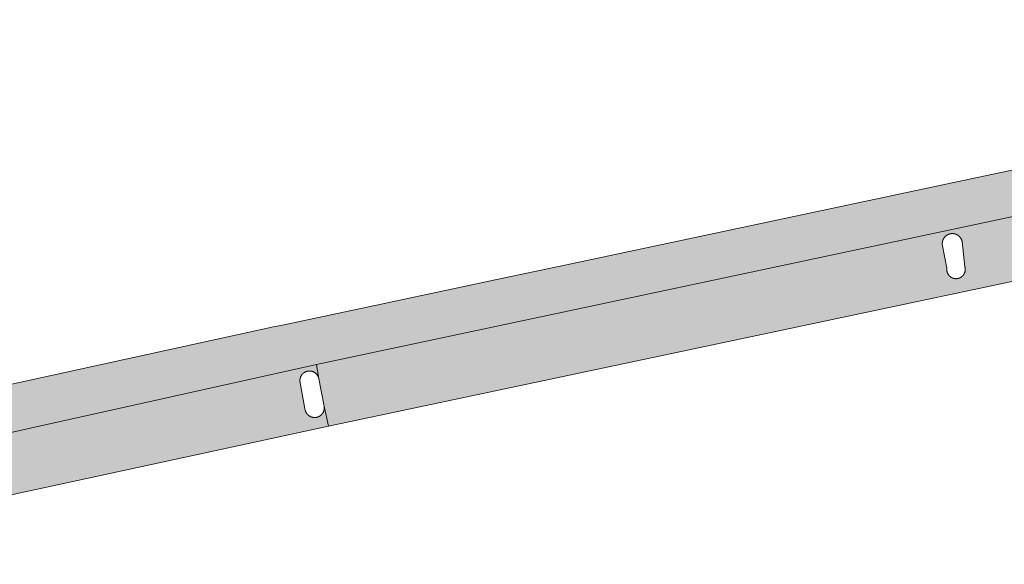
# Model space of a CAD drawing. Extents: x 97094 to 109644, y 463509 to 471969.
# Tile 356 of 362: x 106704 to 106741, y 471089 to 471109. Entities that reach past the tile are written whole.
import ezdxf

# ---------------------------------------------------------------- set-up
doc = ezdxf.new("R2010")
doc.units = 0
doc.layers.add('109 Onkruidbestrijding elementen', color=6, linetype='Continuous', lineweight=20, true_color=0xff00ff)

msp = doc.modelspace()

# ---------------------------------------------------------------- hatches: boundary and pattern name
at = {"layer": '109 Onkruidbestrijding elementen', "true_color": 0xff00ff}
for points in [[(106714.209, 471097.737), (106713.873, 471097.666), (106704.261, 471095.562), (106680.305, 471090.394), (106680.581, 471088.734), (106699.303, 471092.66), (106715.496, 471096.255), (106768.678, 471107.552), (106768.306, 471109.232), (106768.23, 471109.216), (106758.459, 471107.14), (106758.357, 471107.118), (106756.816, 471106.791), (106756.728, 471106.772), (106738.817, 471102.966), (106737.282, 471102.64), (106724.662, 471099.959), (106722.622, 471099.525), (106718.097, 471098.564), (106714.209, 471097.737)], [(106715.071, 471094.529), (106714.877, 471095.565), (106714.876, 471095.571), (106714.874, 471095.577), (106714.873, 471095.582), (106714.872, 471095.588), (106714.871, 471095.594), (106714.87, 471095.6), (106714.87, 471095.606), (106714.869, 471095.612), (106714.868, 471095.618), (106714.868, 471095.624), (106714.868, 471095.629), (106714.867, 471095.635), (106714.867, 471095.641), (106714.867, 471095.647), (106714.867, 471095.653), (106714.867, 471095.659), (106714.867, 471095.665), (106714.868, 471095.671), (106714.868, 471095.677), (106714.869, 471095.683), (106714.869, 471095.689), (106714.87, 471095.694), (106714.871, 471095.7), (106714.872, 471095.706), (106714.873, 471095.712), (106714.874, 471095.718), (106714.875, 471095.724), (106714.876, 471095.729), (106714.878, 471095.735), (106714.879, 471095.741), (106714.881, 471095.747), (106714.882, 471095.752), (106714.884, 471095.758), (106714.886, 471095.764), (106714.888, 471095.769), (106714.89, 471095.775), (106714.892, 471095.78), (106714.894, 471095.786), (106714.897, 471095.791), (106714.899, 471095.797), (106714.901, 471095.802), (106714.904, 471095.808), (106714.907, 471095.813), (106714.909, 471095.818), (106714.912, 471095.823), (106714.915, 471095.828), (106714.918, 471095.834), (106714.921, 471095.839), (106714.924, 471095.844), (106714.928, 471095.849), (106714.931, 471095.853), (106714.934, 471095.858), (106714.938, 471095.863), (106714.941, 471095.868), (106714.945, 471095.873), (106714.949, 471095.877), (106714.953, 471095.882), (106714.956, 471095.886), (106714.96, 471095.891), (106714.964, 471095.895), (106714.968, 471095.899), (106714.973, 471095.903), (106714.977, 471095.908), (106714.981, 471095.912), (106714.986, 471095.916), (106714.99, 471095.92), (106714.994, 471095.924), (106714.999, 471095.927), (106715.004, 471095.931), (106715.008, 471095.935), (106715.013, 471095.938), (106715.018, 471095.942), (106715.023, 471095.945), (106715.028, 471095.948), (106715.033, 471095.952), (106715.038, 471095.955), (106715.043, 471095.958), (106715.048, 471095.961), (106715.053, 471095.964), (106715.058, 471095.967), (106715.063, 471095.969), (106715.069, 471095.972), (106715.074, 471095.975), (106715.079, 471095.977), (106715.085, 471095.979), (106715.09, 471095.982), (106715.096, 471095.984), (106715.101, 471095.986), (106715.107, 471095.988), (106715.112, 471095.99), (106715.118, 471095.992), (106715.124, 471095.994), (106715.129, 471095.995), (106715.135, 471095.997), (106715.141, 471095.998), (106715.147, 471096), (106715.152, 471096.001), (106715.158, 471096.002), (106715.164, 471096.003), (106715.17, 471096.004), (106715.176, 471096.005), (106715.182, 471096.006), (106715.188, 471096.007), (106715.193, 471096.007), (106715.199, 471096.008), (106715.205, 471096.008), (106715.211, 471096.008), (106715.217, 471096.009), (106715.223, 471096.009), (106715.229, 471096.009), (106715.235, 471096.009), (106715.241, 471096.009), (106715.247, 471096.008), (106715.253, 471096.008), (106715.259, 471096.007), (106715.264, 471096.007), (106715.27, 471096.006), (106715.276, 471096.005), (106715.282, 471096.005), (106715.288, 471096.004), (106715.294, 471096.003), (106715.3, 471096.001), (106715.305, 471096), (106715.311, 471095.999), (106715.317, 471095.997), (106715.323, 471095.996), (106715.328, 471095.994), (106715.334, 471095.993), (106715.34, 471095.991), (106715.345, 471095.989), (106715.351, 471095.987), (106715.356, 471095.985), (106715.362, 471095.983), (106715.367, 471095.98), (106715.373, 471095.978), (106715.378, 471095.976), (106715.384, 471095.973), (106715.389, 471095.97), (106715.394, 471095.968), (106715.399, 471095.965), (106715.405, 471095.962), (106715.41, 471095.959), (106715.415, 471095.956), (106715.42, 471095.953), (106715.425, 471095.95), (106715.43, 471095.946), (106715.435, 471095.943), (106715.439, 471095.94), (106715.444, 471095.936), (106715.449, 471095.932), (106715.454, 471095.929), (106715.458, 471095.925), (106715.463, 471095.921), (106715.467, 471095.917), (106715.471, 471095.913), (106715.476, 471095.909), (106715.48, 471095.905), (106715.484, 471095.901), (106715.488, 471095.897), (106715.492, 471095.892), (106715.496, 471095.888), (106715.5, 471095.883), (106715.504, 471095.879), (106715.508, 471095.874), (106715.511, 471095.87), (106715.515, 471095.865), (106715.519, 471095.86), (106715.522, 471095.855), (106715.525, 471095.85), (106715.529, 471095.845), (106715.532, 471095.84), (106715.535, 471095.835), (106715.538, 471095.83), (106715.541, 471095.825), (106715.544, 471095.82), (106715.547, 471095.815), (106715.549, 471095.809), (106715.552, 471095.804), (106715.554, 471095.799), (106715.557, 471095.793), (106715.559, 471095.788), (106715.561, 471095.782), (106715.564, 471095.777), (106715.566, 471095.771), (106715.568, 471095.766), (106715.569, 471095.76), (106715.571, 471095.754), (106715.573, 471095.749), (106715.575, 471095.743), (106715.576, 471095.737), (106715.577, 471095.732), (106715.579, 471095.726), (106715.58, 471095.72), (106715.496, 471096.255), (106699.303, 471092.66), (106699.762, 471090.437), (106715.948, 471093.933), (106715.775, 471094.691), (106715.776, 471094.685), (106715.777, 471094.679), (106715.778, 471094.673), (106715.779, 471094.667), (106715.78, 471094.662), (106715.78, 471094.656), (106715.781, 471094.65), (106715.781, 471094.644), (106715.782, 471094.638), (106715.782, 471094.632), (106715.782, 471094.626), (106715.782, 471094.62), (106715.782, 471094.614), (106715.782, 471094.608), (106715.782, 471094.602), (106715.781, 471094.596), (106715.781, 471094.59), (106715.781, 471094.584), (106715.78, 471094.578), (106715.779, 471094.572), (106715.778, 471094.566), (106715.777, 471094.56), (106715.776, 471094.555), (106715.775, 471094.549), (106715.774, 471094.543), (106715.773, 471094.537), (106715.771, 471094.531), (106715.77, 471094.525), (106715.768, 471094.52), (106715.767, 471094.514), (106715.765, 471094.508), (106715.763, 471094.503), (106715.761, 471094.497), (106715.759, 471094.491), (106715.757, 471094.486), (106715.754, 471094.48), (106715.752, 471094.475), (106715.75, 471094.469), (106715.747, 471094.464), (106715.745, 471094.458), (106715.742, 471094.453), (106715.739, 471094.448), (106715.736, 471094.443), (106715.733, 471094.437), (106715.73, 471094.432), (106715.727, 471094.427), (106715.724, 471094.422), (106715.721, 471094.417), (106715.717, 471094.412), (106715.714, 471094.407), (106715.71, 471094.403), (106715.707, 471094.398), (106715.703, 471094.393), (106715.699, 471094.389), (106715.695, 471094.384), (106715.691, 471094.38), (106715.687, 471094.375), (106715.683, 471094.371), (106715.679, 471094.366), (106715.675, 471094.362), (106715.671, 471094.358), (106715.666, 471094.354), (106715.662, 471094.35), (106715.657, 471094.346), (106715.653, 471094.342), (106715.648, 471094.338), (106715.644, 471094.335), (106715.639, 471094.331), (106715.634, 471094.327), (106715.629, 471094.324), (106715.624, 471094.32), (106715.619, 471094.317), (106715.614, 471094.314), (106715.609, 471094.311), (106715.604, 471094.308), (106715.599, 471094.305), (106715.594, 471094.302), (106715.588, 471094.299), (106715.583, 471094.296), (106715.578, 471094.294), (106715.572, 471094.291), (106715.567, 471094.289), (106715.562, 471094.286), (106715.556, 471094.284), (106715.55, 471094.282), (106715.545, 471094.28), (106715.539, 471094.278), (106715.534, 471094.276), (106715.528, 471094.274), (106715.522, 471094.272), (106715.516, 471094.271), (106715.511, 471094.269), (106715.505, 471094.268), (106715.499, 471094.266), (106715.493, 471094.265), (106715.487, 471094.264), (106715.481, 471094.263), (106715.476, 471094.262), (106715.47, 471094.261), (106715.464, 471094.26), (106715.458, 471094.26), (106715.452, 471094.259), (106715.446, 471094.259), (106715.44, 471094.258), (106715.434, 471094.258), (106715.428, 471094.258), (106715.422, 471094.258), (106715.416, 471094.258), (106715.41, 471094.258), (106715.404, 471094.258), (106715.398, 471094.258), (106715.392, 471094.259), (106715.386, 471094.259), (106715.38, 471094.26), (106715.374, 471094.261), (106715.368, 471094.262), (106715.363, 471094.263), (106715.357, 471094.264), (106715.351, 471094.265), (106715.345, 471094.266), (106715.339, 471094.267), (106715.333, 471094.269), (106715.328, 471094.27), (106715.322, 471094.272), (106715.316, 471094.273), (106715.31, 471094.275), (106715.305, 471094.277), (106715.299, 471094.279), (106715.293, 471094.281), (106715.288, 471094.283), (106715.282, 471094.285), (106715.277, 471094.288), (106715.271, 471094.29), (106715.266, 471094.293), (106715.261, 471094.295), (106715.255, 471094.298), (106715.25, 471094.301), (106715.245, 471094.304), (106715.24, 471094.307), (106715.234, 471094.31), (106715.229, 471094.313), (106715.224, 471094.316), (106715.219, 471094.319), (106715.214, 471094.323), (106715.21, 471094.326), (106715.205, 471094.33), (106715.2, 471094.333), (106715.195, 471094.337), (106715.191, 471094.341), (106715.186, 471094.344), (106715.182, 471094.348), (106715.177, 471094.352), (106715.173, 471094.356), (106715.168, 471094.361), (106715.164, 471094.365), (106715.16, 471094.369), (106715.156, 471094.373), (106715.152, 471094.378), (106715.148, 471094.382), (106715.144, 471094.387), (106715.14, 471094.391), (106715.137, 471094.396), (106715.133, 471094.401), (106715.129, 471094.406), (106715.126, 471094.41), (106715.122, 471094.415), (106715.119, 471094.42), (106715.116, 471094.425), (106715.113, 471094.43), (106715.11, 471094.436), (106715.107, 471094.441), (106715.104, 471094.446), (106715.101, 471094.451), (106715.098, 471094.456), (106715.096, 471094.462), (106715.093, 471094.467), (106715.091, 471094.473), (106715.088, 471094.478), (106715.086, 471094.484), (106715.084, 471094.489), (106715.082, 471094.495), (106715.08, 471094.5), (106715.078, 471094.506), (106715.076, 471094.512), (106715.074, 471094.517), (106715.073, 471094.523), (106715.071, 471094.529)]]:
    msp.add_hatch(color=6, dxfattribs=at).paths.add_polyline_path(points)
h = msp.add_hatch(color=6, dxfattribs=at)
h.paths.add_polyline_path([(106769.196, 471105.216), (106768.678, 471107.552), (106715.496, 471096.255), (106715.58, 471095.72), (106715.775, 471094.691), (106715.948, 471093.933), (106769.196, 471105.216)])
h.paths.add_polyline_path([(106739.881, 471099.936), (106739.883, 471099.931), (106739.884, 471099.925), (106739.886, 471099.92), (106739.887, 471099.914), (106739.889, 471099.908), (106739.89, 471099.903), (106739.891, 471099.897), (106739.892, 471099.892), (106739.893, 471099.886), (106739.894, 471099.88), (106739.895, 471099.875), (106739.895, 471099.869), (106739.896, 471099.863), (106739.896, 471099.858), (106739.897, 471099.852), (106739.897, 471099.846), (106739.897, 471099.841), (106739.897, 471099.835), (106739.897, 471099.829), (106739.897, 471099.823), (106739.897, 471099.818), (106739.897, 471099.812), (106739.897, 471099.806), (106739.896, 471099.801), (106739.896, 471099.795), (106739.895, 471099.789), (106739.894, 471099.784), (106739.893, 471099.778), (106739.892, 471099.772), (106739.891, 471099.767), (106739.89, 471099.761), (106739.889, 471099.755), (106739.888, 471099.75), (106739.886, 471099.744), (106739.885, 471099.739), (106739.883, 471099.733), (106739.882, 471099.728), (106739.88, 471099.722), (106739.878, 471099.717), (106739.876, 471099.712), (106739.874, 471099.706), (106739.872, 471099.701), (106739.87, 471099.696), (106739.868, 471099.69), (106739.865, 471099.685), (106739.863, 471099.68), (106739.86, 471099.675), (106739.858, 471099.67), (106739.855, 471099.665), (106739.852, 471099.66), (106739.849, 471099.655), (106739.847, 471099.65), (106739.844, 471099.645), (106739.84, 471099.64), (106739.837, 471099.636), (106739.834, 471099.631), (106739.831, 471099.626), (106739.827, 471099.622), (106739.824, 471099.617), (106739.82, 471099.613), (106739.817, 471099.608), (106739.813, 471099.604), (106739.809, 471099.6), (106739.805, 471099.595), (106739.801, 471099.591), (106739.797, 471099.587), (106739.793, 471099.583), (106739.789, 471099.579), (106739.785, 471099.575), (106739.781, 471099.571), (106739.777, 471099.568), (106739.772, 471099.564), (106739.768, 471099.56), (106739.763, 471099.557), (106739.759, 471099.553), (106739.754, 471099.55), (106739.749, 471099.547), (106739.745, 471099.543), (106739.74, 471099.54), (106739.735, 471099.537), (106739.73, 471099.534), (106739.725, 471099.531), (106739.72, 471099.528), (106739.715, 471099.526), (106739.71, 471099.523), (106739.705, 471099.52), (106739.7, 471099.518), (106739.695, 471099.515), (106739.69, 471099.513), (106739.685, 471099.511), (106739.679, 471099.509), (106739.674, 471099.507), (106739.669, 471099.505), (106739.663, 471099.503), (106739.658, 471099.501), (106739.652, 471099.499), (106739.647, 471099.498), (106739.641, 471099.496), (106739.636, 471099.495), (106739.63, 471099.493), (106739.625, 471099.492), (106739.619, 471099.491), (106739.614, 471099.49), (106739.608, 471099.489), (106739.602, 471099.488), (106739.597, 471099.487), (106739.591, 471099.486), (106739.585, 471099.486), (106739.58, 471099.485), (106739.574, 471099.485), (106739.568, 471099.484), (106739.562, 471099.484), (106739.557, 471099.484), (106739.551, 471099.484), (106739.545, 471099.484), (106739.54, 471099.484), (106739.534, 471099.484), (106739.528, 471099.485), (106739.523, 471099.485), (106739.517, 471099.486), (106739.511, 471099.486), (106739.505, 471099.487), (106739.5, 471099.488), (106739.494, 471099.489), (106739.489, 471099.489), (106739.483, 471099.491), (106739.477, 471099.492), (106739.472, 471099.493), (106739.466, 471099.494), (106739.461, 471099.496), (106739.455, 471099.497), (106739.45, 471099.499), (106739.444, 471099.501), (106739.439, 471099.502), (106739.433, 471099.504), (106739.428, 471099.506), (106739.423, 471099.508), (106739.417, 471099.51), (106739.412, 471099.513), (106739.407, 471099.515), (106739.402, 471099.517), (106739.397, 471099.52), (106739.392, 471099.522), (106739.387, 471099.525), (106739.382, 471099.528), (106739.377, 471099.531), (106739.372, 471099.534), (106739.367, 471099.537), (106739.362, 471099.54), (106739.357, 471099.543), (106739.352, 471099.546), (106739.348, 471099.549), (106739.343, 471099.553), (106739.339, 471099.556), (106739.334, 471099.56), (106739.33, 471099.563), (106739.325, 471099.567), (106739.321, 471099.571), (106739.317, 471099.575), (106739.313, 471099.578), (106739.308, 471099.582), (106739.304, 471099.586), (106739.3, 471099.59), (106739.296, 471099.595), (106739.293, 471099.599), (106739.289, 471099.603), (106739.285, 471099.607), (106739.281, 471099.612), (106739.278, 471099.616), (106739.274, 471099.621), (106739.271, 471099.625), (106739.268, 471099.63), (106739.264, 471099.635), (106739.261, 471099.639), (106739.258, 471099.644), (106739.255, 471099.649), (106739.252, 471099.654), (106739.249, 471099.659), (106739.246, 471099.664), (106739.244, 471099.669), (106739.241, 471099.674), (106739.239, 471099.679), (106739.236, 471099.684), (106739.234, 471099.69), (106739.231, 471099.695), (106739.229, 471099.7), (106739.227, 471099.705), (106739.225, 471099.711), (106739.223, 471099.716), (106739.221, 471099.721), (106739.22, 471099.727), (106739.218, 471099.732), (106739.216, 471099.738), (106739.215, 471099.743), (106739.214, 471099.749), (106739.212, 471099.754), (106739.211, 471099.76), (106739.21, 471099.766), (106739.209, 471099.771), (106739.208, 471099.777), (106739.207, 471099.783), (106739.206, 471099.788), (106739.206, 471099.794), (106739.205, 471099.8), (106739.205, 471099.805), (106739.204, 471099.811), (106739.204, 471099.817), (106739.204, 471099.822), (106739.204, 471099.828), (106739.204, 471099.834), (106739.204, 471099.84), (106739.204, 471099.845), (106739.204, 471099.851), (106739.205, 471099.857), (106739.205, 471099.862), (106739.206, 471099.868), (106739.206, 471099.874), (106739.207, 471099.879), (106739.208, 471099.885), (106739.033, 471100.784), (106739.033, 471100.79), (106739.033, 471100.796), (106739.032, 471100.803), (106739.032, 471100.809), (106739.033, 471100.815), (106739.033, 471100.821), (106739.033, 471100.827), (106739.034, 471100.834), (106739.034, 471100.84), (106739.035, 471100.846), (106739.036, 471100.852), (106739.036, 471100.858), (106739.037, 471100.864), (106739.038, 471100.871), (106739.039, 471100.877), (106739.041, 471100.883), (106739.042, 471100.889), (106739.044, 471100.895), (106739.045, 471100.901), (106739.047, 471100.907), (106739.048, 471100.913), (106739.05, 471100.919), (106739.052, 471100.925), (106739.054, 471100.93), (106739.056, 471100.936), (106739.059, 471100.942), (106739.061, 471100.948), (106739.063, 471100.953), (106739.066, 471100.959), (106739.068, 471100.965), (106739.071, 471100.97), (106739.074, 471100.976), (106739.077, 471100.981), (106739.08, 471100.987), (106739.083, 471100.992), (106739.086, 471100.998), (106739.089, 471101.003), (106739.092, 471101.008), (106739.096, 471101.013), (106739.099, 471101.019), (106739.103, 471101.024), (106739.107, 471101.029), (106739.11, 471101.034), (106739.114, 471101.038), (106739.118, 471101.043), (106739.122, 471101.048), (106739.126, 471101.053), (106739.13, 471101.057), (106739.134, 471101.062), (106739.139, 471101.066), (106739.143, 471101.071), (106739.147, 471101.075), (106739.152, 471101.079), (106739.157, 471101.084), (106739.161, 471101.088), (106739.166, 471101.092), (106739.171, 471101.096), (106739.175, 471101.1), (106739.18, 471101.104), (106739.185, 471101.107), (106739.19, 471101.111), (106739.195, 471101.114), (106739.201, 471101.118), (106739.206, 471101.121), (106739.211, 471101.125), (106739.216, 471101.128), (106739.222, 471101.131), (106739.227, 471101.134), (106739.232, 471101.137), (106739.238, 471101.14), (106739.244, 471101.143), (106739.249, 471101.145), (106739.255, 471101.148), (106739.26, 471101.15), (106739.266, 471101.153), (106739.272, 471101.155), (106739.278, 471101.157), (106739.284, 471101.159), (106739.289, 471101.161), (106739.295, 471101.163), (106739.301, 471101.165), (106739.307, 471101.167), (106739.313, 471101.169), (106739.319, 471101.17), (106739.325, 471101.172), (106739.331, 471101.173), (106739.337, 471101.174), (106739.343, 471101.175), (106739.35, 471101.176), (106739.356, 471101.177), (106739.362, 471101.178), (106739.368, 471101.179), (106739.374, 471101.179), (106739.38, 471101.18), (106739.387, 471101.18), (106739.393, 471101.181), (106739.399, 471101.181), (106739.405, 471101.181), (106739.411, 471101.181), (106739.418, 471101.181), (106739.424, 471101.181), (106739.43, 471101.181), (106739.436, 471101.18), (106739.442, 471101.18), (106739.449, 471101.179), (106739.455, 471101.178), (106739.461, 471101.178), (106739.467, 471101.177), (106739.473, 471101.176), (106739.479, 471101.175), (106739.485, 471101.173), (106739.491, 471101.172), (106739.497, 471101.171), (106739.503, 471101.169), (106739.509, 471101.168), (106739.515, 471101.166), (106739.521, 471101.164), (106739.527, 471101.162), (106739.533, 471101.16), (106739.539, 471101.158), (106739.545, 471101.156), (106739.551, 471101.154), (106739.556, 471101.151), (106739.562, 471101.149), (106739.568, 471101.146), (106739.573, 471101.144), (106739.579, 471101.141), (106739.584, 471101.138), (106739.59, 471101.135), (106739.595, 471101.132), (106739.601, 471101.129), (106739.606, 471101.126), (106739.611, 471101.123), (106739.616, 471101.119), (106739.622, 471101.116), (106739.627, 471101.112), (106739.632, 471101.109), (106739.637, 471101.105), (106739.642, 471101.101), (106739.646, 471101.097), (106739.651, 471101.093), (106739.656, 471101.089), (106739.661, 471101.085), (106739.665, 471101.081), (106739.67, 471101.077), (106739.674, 471101.073), (106739.679, 471101.068), (106739.683, 471101.064), (106739.687, 471101.059), (106739.691, 471101.055), (106739.695, 471101.05), (106739.699, 471101.045), (106739.703, 471101.04), (106739.707, 471101.035), (106739.711, 471101.031), (106739.715, 471101.026), (106739.718, 471101.021), (106739.722, 471101.015), (106739.725, 471101.01), (106739.729, 471101.005), (106739.732, 471101), (106739.735, 471100.994), (106739.738, 471100.989), (106739.741, 471100.984), (106739.744, 471100.978), (106739.747, 471100.973), (106739.749, 471100.967), (106739.752, 471100.961), (106739.755, 471100.956), (106739.757, 471100.95), (106739.759, 471100.944), (106739.762, 471100.939), (106739.764, 471100.933), (106739.766, 471100.927), (106739.768, 471100.921), (106739.77, 471100.915), (106739.772, 471100.909), (106739.773, 471100.903), (106739.775, 471100.897), (106739.776, 471100.891), (106739.778, 471100.885), (106739.779, 471100.879), (106739.881, 471099.936)])

# ---------------------------------------------------------------- linework, layer by layer
at = {"layer": '109 Onkruidbestrijding elementen', "color": 3, "true_color": 0x00ff00}
for points in [[(106714.209, 471097.737), (106713.873, 471097.666), (106704.261, 471095.562), (106680.305, 471090.394), (106680.581, 471088.734), (106699.303, 471092.66), (106715.496, 471096.255), (106768.678, 471107.552), (106768.306, 471109.232), (106768.23, 471109.216), (106758.459, 471107.14), (106758.357, 471107.118), (106756.816, 471106.791), (106756.728, 471106.772), (106738.817, 471102.966), (106737.282, 471102.64), (106724.662, 471099.959), (106722.622, 471099.525), (106718.097, 471098.564), (106714.209, 471097.737)], [(106769.196, 471105.216), (106768.678, 471107.552), (106715.496, 471096.255), (106715.58, 471095.72), (106715.775, 471094.691), (106715.948, 471093.933), (106769.196, 471105.216)], [(106739.881, 471099.936), (106739.883, 471099.931), (106739.884, 471099.925), (106739.886, 471099.92), (106739.887, 471099.914), (106739.889, 471099.908), (106739.89, 471099.903), (106739.891, 471099.897), (106739.892, 471099.892), (106739.893, 471099.886), (106739.894, 471099.88), (106739.895, 471099.875), (106739.895, 471099.869), (106739.896, 471099.863), (106739.896, 471099.858), (106739.897, 471099.852), (106739.897, 471099.846), (106739.897, 471099.841), (106739.897, 471099.835), (106739.897, 471099.829), (106739.897, 471099.823), (106739.897, 471099.818), (106739.897, 471099.812), (106739.897, 471099.806), (106739.896, 471099.801), (106739.896, 471099.795), (106739.895, 471099.789), (106739.894, 471099.784), (106739.893, 471099.778), (106739.892, 471099.772), (106739.891, 471099.767), (106739.89, 471099.761), (106739.889, 471099.755), (106739.888, 471099.75), (106739.886, 471099.744), (106739.885, 471099.739), (106739.883, 471099.733), (106739.882, 471099.728), (106739.88, 471099.722), (106739.878, 471099.717), (106739.876, 471099.712), (106739.874, 471099.706), (106739.872, 471099.701), (106739.87, 471099.696), (106739.868, 471099.69), (106739.865, 471099.685), (106739.863, 471099.68), (106739.86, 471099.675), (106739.858, 471099.67), (106739.855, 471099.665), (106739.852, 471099.66), (106739.849, 471099.655), (106739.847, 471099.65), (106739.844, 471099.645), (106739.84, 471099.64), (106739.837, 471099.636), (106739.834, 471099.631), (106739.831, 471099.626), (106739.827, 471099.622), (106739.824, 471099.617), (106739.82, 471099.613), (106739.817, 471099.608), (106739.813, 471099.604), (106739.809, 471099.6), (106739.805, 471099.595), (106739.801, 471099.591), (106739.797, 471099.587), (106739.793, 471099.583), (106739.789, 471099.579), (106739.785, 471099.575), (106739.781, 471099.571), (106739.777, 471099.568), (106739.772, 471099.564), (106739.768, 471099.56), (106739.763, 471099.557), (106739.759, 471099.553), (106739.754, 471099.55), (106739.749, 471099.547), (106739.745, 471099.543), (106739.74, 471099.54), (106739.735, 471099.537), (106739.73, 471099.534), (106739.725, 471099.531), (106739.72, 471099.528), (106739.715, 471099.526), (106739.71, 471099.523), (106739.705, 471099.52), (106739.7, 471099.518), (106739.695, 471099.515), (106739.69, 471099.513), (106739.685, 471099.511), (106739.679, 471099.509), (106739.674, 471099.507), (106739.669, 471099.505), (106739.663, 471099.503), (106739.658, 471099.501), (106739.652, 471099.499), (106739.647, 471099.498), (106739.641, 471099.496), (106739.636, 471099.495), (106739.63, 471099.493), (106739.625, 471099.492), (106739.619, 471099.491), (106739.614, 471099.49), (106739.608, 471099.489), (106739.602, 471099.488), (106739.597, 471099.487), (106739.591, 471099.486), (106739.585, 471099.486), (106739.58, 471099.485), (106739.574, 471099.485), (106739.568, 471099.484), (106739.562, 471099.484), (106739.557, 471099.484), (106739.551, 471099.484), (106739.545, 471099.484), (106739.54, 471099.484), (106739.534, 471099.484), (106739.528, 471099.485), (106739.523, 471099.485), (106739.517, 471099.486), (106739.511, 471099.486), (106739.505, 471099.487), (106739.5, 471099.488), (106739.494, 471099.489), (106739.489, 471099.489), (106739.483, 471099.491), (106739.477, 471099.492), (106739.472, 471099.493), (106739.466, 471099.494), (106739.461, 471099.496), (106739.455, 471099.497), (106739.45, 471099.499), (106739.444, 471099.501), (106739.439, 471099.502), (106739.433, 471099.504), (106739.428, 471099.506), (106739.423, 471099.508), (106739.417, 471099.51), (106739.412, 471099.513), (106739.407, 471099.515), (106739.402, 471099.517), (106739.397, 471099.52), (106739.392, 471099.522), (106739.387, 471099.525), (106739.382, 471099.528), (106739.377, 471099.531), (106739.372, 471099.534), (106739.367, 471099.537), (106739.362, 471099.54), (106739.357, 471099.543), (106739.352, 471099.546), (106739.348, 471099.549), (106739.343, 471099.553), (106739.339, 471099.556), (106739.334, 471099.56), (106739.33, 471099.563), (106739.325, 471099.567), (106739.321, 471099.571), (106739.317, 471099.575), (106739.313, 471099.578), (106739.308, 471099.582), (106739.304, 471099.586), (106739.3, 471099.59), (106739.296, 471099.595), (106739.293, 471099.599), (106739.289, 471099.603), (106739.285, 471099.607), (106739.281, 471099.612), (106739.278, 471099.616), (106739.274, 471099.621), (106739.271, 471099.625), (106739.268, 471099.63), (106739.264, 471099.635), (106739.261, 471099.639), (106739.258, 471099.644), (106739.255, 471099.649), (106739.252, 471099.654), (106739.249, 471099.659), (106739.246, 471099.664), (106739.244, 471099.669), (106739.241, 471099.674), (106739.239, 471099.679), (106739.236, 471099.684), (106739.234, 471099.69), (106739.231, 471099.695), (106739.229, 471099.7), (106739.227, 471099.705), (106739.225, 471099.711), (106739.223, 471099.716), (106739.221, 471099.721), (106739.22, 471099.727), (106739.218, 471099.732), (106739.216, 471099.738), (106739.215, 471099.743), (106739.214, 471099.749), (106739.212, 471099.754), (106739.211, 471099.76), (106739.21, 471099.766), (106739.209, 471099.771), (106739.208, 471099.777), (106739.207, 471099.783), (106739.206, 471099.788), (106739.206, 471099.794), (106739.205, 471099.8), (106739.205, 471099.805), (106739.204, 471099.811), (106739.204, 471099.817), (106739.204, 471099.822), (106739.204, 471099.828), (106739.204, 471099.834), (106739.204, 471099.84), (106739.204, 471099.845), (106739.204, 471099.851), (106739.205, 471099.857), (106739.205, 471099.862), (106739.206, 471099.868), (106739.206, 471099.874), (106739.207, 471099.879), (106739.208, 471099.885), (106739.033, 471100.784), (106739.033, 471100.79), (106739.033, 471100.796), (106739.032, 471100.803), (106739.032, 471100.809), (106739.033, 471100.815), (106739.033, 471100.821), (106739.033, 471100.827), (106739.034, 471100.834), (106739.034, 471100.84), (106739.035, 471100.846), (106739.036, 471100.852), (106739.036, 471100.858), (106739.037, 471100.864), (106739.038, 471100.871), (106739.039, 471100.877), (106739.041, 471100.883), (106739.042, 471100.889), (106739.044, 471100.895), (106739.045, 471100.901), (106739.047, 471100.907), (106739.048, 471100.913), (106739.05, 471100.919), (106739.052, 471100.925), (106739.054, 471100.93), (106739.056, 471100.936), (106739.059, 471100.942), (106739.061, 471100.948), (106739.063, 471100.953), (106739.066, 471100.959), (106739.068, 471100.965), (106739.071, 471100.97), (106739.074, 471100.976), (106739.077, 471100.981), (106739.08, 471100.987), (106739.083, 471100.992), (106739.086, 471100.998), (106739.089, 471101.003), (106739.092, 471101.008), (106739.096, 471101.013), (106739.099, 471101.019), (106739.103, 471101.024), (106739.107, 471101.029), (106739.11, 471101.034), (106739.114, 471101.038), (106739.118, 471101.043), (106739.122, 471101.048), (106739.126, 471101.053), (106739.13, 471101.057), (106739.134, 471101.062), (106739.139, 471101.066), (106739.143, 471101.071), (106739.147, 471101.075), (106739.152, 471101.079), (106739.157, 471101.084), (106739.161, 471101.088), (106739.166, 471101.092), (106739.171, 471101.096), (106739.175, 471101.1), (106739.18, 471101.104), (106739.185, 471101.107), (106739.19, 471101.111), (106739.195, 471101.114), (106739.201, 471101.118), (106739.206, 471101.121), (106739.211, 471101.125), (106739.216, 471101.128), (106739.222, 471101.131), (106739.227, 471101.134), (106739.232, 471101.137), (106739.238, 471101.14), (106739.244, 471101.143), (106739.249, 471101.145), (106739.255, 471101.148), (106739.26, 471101.15), (106739.266, 471101.153), (106739.272, 471101.155), (106739.278, 471101.157), (106739.284, 471101.159), (106739.289, 471101.161), (106739.295, 471101.163), (106739.301, 471101.165), (106739.307, 471101.167), (106739.313, 471101.169), (106739.319, 471101.17), (106739.325, 471101.172), (106739.331, 471101.173), (106739.337, 471101.174), (106739.343, 471101.175), (106739.35, 471101.176), (106739.356, 471101.177), (106739.362, 471101.178), (106739.368, 471101.179), (106739.374, 471101.179), (106739.38, 471101.18), (106739.387, 471101.18), (106739.393, 471101.181), (106739.399, 471101.181), (106739.405, 471101.181), (106739.411, 471101.181), (106739.418, 471101.181), (106739.424, 471101.181), (106739.43, 471101.181), (106739.436, 471101.18), (106739.442, 471101.18), (106739.449, 471101.179), (106739.455, 471101.178), (106739.461, 471101.178), (106739.467, 471101.177), (106739.473, 471101.176), (106739.479, 471101.175), (106739.485, 471101.173), (106739.491, 471101.172), (106739.497, 471101.171), (106739.503, 471101.169), (106739.509, 471101.168), (106739.515, 471101.166), (106739.521, 471101.164), (106739.527, 471101.162), (106739.533, 471101.16), (106739.539, 471101.158), (106739.545, 471101.156), (106739.551, 471101.154), (106739.556, 471101.151), (106739.562, 471101.149), (106739.568, 471101.146), (106739.573, 471101.144), (106739.579, 471101.141), (106739.584, 471101.138), (106739.59, 471101.135), (106739.595, 471101.132), (106739.601, 471101.129), (106739.606, 471101.126), (106739.611, 471101.123), (106739.616, 471101.119), (106739.622, 471101.116), (106739.627, 471101.112), (106739.632, 471101.109), (106739.637, 471101.105), (106739.642, 471101.101), (106739.646, 471101.097), (106739.651, 471101.093), (106739.656, 471101.089), (106739.661, 471101.085), (106739.665, 471101.081), (106739.67, 471101.077), (106739.674, 471101.073), (106739.679, 471101.068), (106739.683, 471101.064), (106739.687, 471101.059), (106739.691, 471101.055), (106739.695, 471101.05), (106739.699, 471101.045), (106739.703, 471101.04), (106739.707, 471101.035), (106739.711, 471101.031), (106739.715, 471101.026), (106739.718, 471101.021), (106739.722, 471101.015), (106739.725, 471101.01), (106739.729, 471101.005), (106739.732, 471101), (106739.735, 471100.994), (106739.738, 471100.989), (106739.741, 471100.984), (106739.744, 471100.978), (106739.747, 471100.973), (106739.749, 471100.967), (106739.752, 471100.961), (106739.755, 471100.956), (106739.757, 471100.95), (106739.759, 471100.944), (106739.762, 471100.939), (106739.764, 471100.933), (106739.766, 471100.927), (106739.768, 471100.921), (106739.77, 471100.915), (106739.772, 471100.909), (106739.773, 471100.903), (106739.775, 471100.897), (106739.776, 471100.891), (106739.778, 471100.885), (106739.779, 471100.879), (106739.881, 471099.936)]]:
    msp.add_lwpolyline(points, close=True, dxfattribs=at)
msp.add_lwpolyline([(106699.762, 471090.437), (106715.948, 471093.933), (106715.775, 471094.691), (106715.776, 471094.685), (106715.777, 471094.679), (106715.778, 471094.673), (106715.779, 471094.667), (106715.78, 471094.662), (106715.78, 471094.656), (106715.781, 471094.65), (106715.781, 471094.644), (106715.782, 471094.638), (106715.782, 471094.632), (106715.782, 471094.626), (106715.782, 471094.62), (106715.782, 471094.614), (106715.782, 471094.608), (106715.782, 471094.602), (106715.781, 471094.596), (106715.781, 471094.59), (106715.781, 471094.584), (106715.78, 471094.578), (106715.779, 471094.572), (106715.778, 471094.566), (106715.777, 471094.56), (106715.776, 471094.555), (106715.775, 471094.549), (106715.774, 471094.543), (106715.773, 471094.537), (106715.771, 471094.531), (106715.77, 471094.525), (106715.768, 471094.52), (106715.767, 471094.514), (106715.765, 471094.508), (106715.763, 471094.503), (106715.761, 471094.497), (106715.759, 471094.491), (106715.757, 471094.486), (106715.754, 471094.48), (106715.752, 471094.475), (106715.75, 471094.469), (106715.747, 471094.464), (106715.745, 471094.458), (106715.742, 471094.453), (106715.739, 471094.448), (106715.736, 471094.443), (106715.733, 471094.437), (106715.73, 471094.432), (106715.727, 471094.427), (106715.724, 471094.422), (106715.721, 471094.417), (106715.717, 471094.412), (106715.714, 471094.407), (106715.71, 471094.403), (106715.707, 471094.398), (106715.703, 471094.393), (106715.699, 471094.389), (106715.695, 471094.384), (106715.691, 471094.38), (106715.687, 471094.375), (106715.683, 471094.371), (106715.679, 471094.366), (106715.675, 471094.362), (106715.671, 471094.358), (106715.666, 471094.354), (106715.662, 471094.35), (106715.657, 471094.346), (106715.653, 471094.342), (106715.648, 471094.338), (106715.644, 471094.335), (106715.639, 471094.331), (106715.634, 471094.327), (106715.629, 471094.324), (106715.624, 471094.32), (106715.619, 471094.317), (106715.614, 471094.314), (106715.609, 471094.311), (106715.604, 471094.308), (106715.599, 471094.305), (106715.594, 471094.302), (106715.588, 471094.299), (106715.583, 471094.296), (106715.578, 471094.294), (106715.572, 471094.291), (106715.567, 471094.289), (106715.562, 471094.286), (106715.556, 471094.284), (106715.55, 471094.282), (106715.545, 471094.28), (106715.539, 471094.278), (106715.534, 471094.276), (106715.528, 471094.274), (106715.522, 471094.272), (106715.516, 471094.271), (106715.511, 471094.269), (106715.505, 471094.268), (106715.499, 471094.266), (106715.493, 471094.265), (106715.487, 471094.264), (106715.481, 471094.263), (106715.476, 471094.262), (106715.47, 471094.261), (106715.464, 471094.26), (106715.458, 471094.26), (106715.452, 471094.259), (106715.446, 471094.259), (106715.44, 471094.258), (106715.434, 471094.258), (106715.428, 471094.258), (106715.422, 471094.258), (106715.416, 471094.258), (106715.41, 471094.258), (106715.404, 471094.258), (106715.398, 471094.258), (106715.392, 471094.259), (106715.386, 471094.259), (106715.38, 471094.26), (106715.374, 471094.261), (106715.368, 471094.262), (106715.363, 471094.263), (106715.357, 471094.264), (106715.351, 471094.265), (106715.345, 471094.266), (106715.339, 471094.267), (106715.333, 471094.269), (106715.328, 471094.27), (106715.322, 471094.272), (106715.316, 471094.273), (106715.31, 471094.275), (106715.305, 471094.277), (106715.299, 471094.279), (106715.293, 471094.281), (106715.288, 471094.283), (106715.282, 471094.285), (106715.277, 471094.288), (106715.271, 471094.29), (106715.266, 471094.293), (106715.261, 471094.295), (106715.255, 471094.298), (106715.25, 471094.301), (106715.245, 471094.304), (106715.24, 471094.307), (106715.234, 471094.31), (106715.229, 471094.313), (106715.224, 471094.316), (106715.219, 471094.319), (106715.214, 471094.323), (106715.21, 471094.326), (106715.205, 471094.33), (106715.2, 471094.333), (106715.195, 471094.337), (106715.191, 471094.341), (106715.186, 471094.344), (106715.182, 471094.348), (106715.177, 471094.352), (106715.173, 471094.356), (106715.168, 471094.361), (106715.164, 471094.365), (106715.16, 471094.369), (106715.156, 471094.373), (106715.152, 471094.378), (106715.148, 471094.382), (106715.144, 471094.387), (106715.14, 471094.391), (106715.137, 471094.396), (106715.133, 471094.401), (106715.129, 471094.406), (106715.126, 471094.41), (106715.122, 471094.415), (106715.119, 471094.42), (106715.116, 471094.425), (106715.113, 471094.43), (106715.11, 471094.436), (106715.107, 471094.441), (106715.104, 471094.446), (106715.101, 471094.451), (106715.098, 471094.456), (106715.096, 471094.462), (106715.093, 471094.467), (106715.091, 471094.473), (106715.088, 471094.478), (106715.086, 471094.484), (106715.084, 471094.489), (106715.082, 471094.495), (106715.08, 471094.5), (106715.078, 471094.506), (106715.076, 471094.512), (106715.074, 471094.517), (106715.073, 471094.523), (106715.071, 471094.529), (106715.071, 471094.529), (106714.877, 471095.565), (106714.876, 471095.571), (106714.874, 471095.577), (106714.873, 471095.582), (106714.872, 471095.588), (106714.871, 471095.594), (106714.87, 471095.6), (106714.87, 471095.606), (106714.869, 471095.612), (106714.868, 471095.618), (106714.868, 471095.624), (106714.868, 471095.629), (106714.867, 471095.635), (106714.867, 471095.641), (106714.867, 471095.647), (106714.867, 471095.653), (106714.867, 471095.659), (106714.867, 471095.665), (106714.868, 471095.671), (106714.868, 471095.677), (106714.869, 471095.683), (106714.869, 471095.689), (106714.87, 471095.694), (106714.871, 471095.7), (106714.872, 471095.706), (106714.873, 471095.712), (106714.874, 471095.718), (106714.875, 471095.724), (106714.876, 471095.729), (106714.878, 471095.735), (106714.879, 471095.741), (106714.881, 471095.747), (106714.882, 471095.752), (106714.884, 471095.758), (106714.886, 471095.764), (106714.888, 471095.769), (106714.89, 471095.775), (106714.892, 471095.78), (106714.894, 471095.786), (106714.897, 471095.791), (106714.899, 471095.797), (106714.901, 471095.802), (106714.904, 471095.808), (106714.907, 471095.813), (106714.909, 471095.818), (106714.912, 471095.823), (106714.915, 471095.828), (106714.918, 471095.834), (106714.921, 471095.839), (106714.924, 471095.844), (106714.928, 471095.849), (106714.931, 471095.853), (106714.934, 471095.858), (106714.938, 471095.863), (106714.941, 471095.868), (106714.945, 471095.873), (106714.949, 471095.877), (106714.953, 471095.882), (106714.956, 471095.886), (106714.96, 471095.891), (106714.964, 471095.895), (106714.968, 471095.899), (106714.973, 471095.903), (106714.977, 471095.908), (106714.981, 471095.912), (106714.986, 471095.916), (106714.99, 471095.92), (106714.994, 471095.924), (106714.999, 471095.927), (106715.004, 471095.931), (106715.008, 471095.935), (106715.013, 471095.938), (106715.018, 471095.942), (106715.023, 471095.945), (106715.028, 471095.948), (106715.033, 471095.952), (106715.038, 471095.955), (106715.043, 471095.958), (106715.048, 471095.961), (106715.053, 471095.964), (106715.058, 471095.967), (106715.063, 471095.969), (106715.069, 471095.972), (106715.074, 471095.975), (106715.079, 471095.977), (106715.085, 471095.979), (106715.09, 471095.982), (106715.096, 471095.984), (106715.101, 471095.986), (106715.107, 471095.988), (106715.112, 471095.99), (106715.118, 471095.992), (106715.124, 471095.994), (106715.129, 471095.995), (106715.135, 471095.997), (106715.141, 471095.998), (106715.147, 471096), (106715.152, 471096.001), (106715.158, 471096.002), (106715.164, 471096.003), (106715.17, 471096.004), (106715.176, 471096.005), (106715.182, 471096.006), (106715.188, 471096.007), (106715.193, 471096.007), (106715.199, 471096.008), (106715.205, 471096.008), (106715.211, 471096.008), (106715.217, 471096.009), (106715.223, 471096.009), (106715.229, 471096.009), (106715.235, 471096.009), (106715.241, 471096.009), (106715.247, 471096.008), (106715.253, 471096.008), (106715.259, 471096.007), (106715.264, 471096.007), (106715.27, 471096.006), (106715.276, 471096.005), (106715.282, 471096.005), (106715.288, 471096.004), (106715.294, 471096.003), (106715.3, 471096.001), (106715.305, 471096), (106715.311, 471095.999), (106715.317, 471095.997), (106715.323, 471095.996), (106715.328, 471095.994), (106715.334, 471095.993), (106715.34, 471095.991), (106715.345, 471095.989), (106715.351, 471095.987), (106715.356, 471095.985), (106715.362, 471095.983), (106715.367, 471095.98), (106715.373, 471095.978), (106715.378, 471095.976), (106715.384, 471095.973), (106715.389, 471095.97), (106715.394, 471095.968), (106715.399, 471095.965), (106715.405, 471095.962), (106715.41, 471095.959), (106715.415, 471095.956), (106715.42, 471095.953), (106715.425, 471095.95), (106715.43, 471095.946), (106715.435, 471095.943), (106715.439, 471095.94), (106715.444, 471095.936), (106715.449, 471095.932), (106715.454, 471095.929), (106715.458, 471095.925), (106715.463, 471095.921), (106715.467, 471095.917), (106715.471, 471095.913), (106715.476, 471095.909), (106715.48, 471095.905), (106715.484, 471095.901), (106715.488, 471095.897), (106715.492, 471095.892), (106715.496, 471095.888), (106715.5, 471095.883), (106715.504, 471095.879), (106715.508, 471095.874), (106715.511, 471095.87), (106715.515, 471095.865), (106715.519, 471095.86), (106715.522, 471095.855), (106715.525, 471095.85), (106715.529, 471095.845), (106715.532, 471095.84), (106715.535, 471095.835), (106715.538, 471095.83), (106715.541, 471095.825), (106715.544, 471095.82), (106715.547, 471095.815), (106715.549, 471095.809), (106715.552, 471095.804), (106715.554, 471095.799), (106715.557, 471095.793), (106715.559, 471095.788), (106715.561, 471095.782), (106715.564, 471095.777), (106715.566, 471095.771), (106715.568, 471095.766), (106715.569, 471095.76), (106715.571, 471095.754), (106715.573, 471095.749), (106715.575, 471095.743), (106715.576, 471095.737), (106715.577, 471095.732), (106715.579, 471095.726), (106715.58, 471095.72), (106715.496, 471096.255), (106699.303, 471092.66)], dxfattribs=at)

doc.saveas('drawing.dxf')
